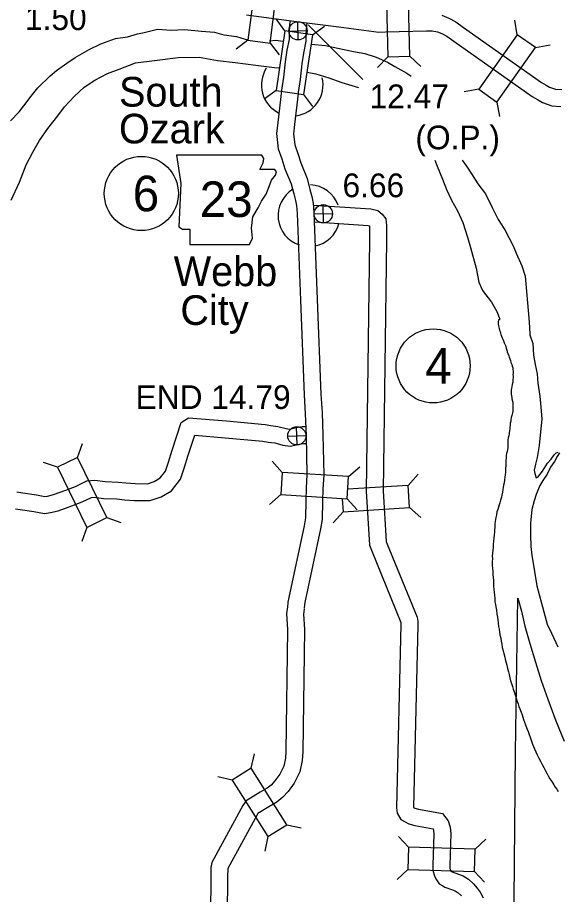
# Model space of a CAD drawing. Extents: x -939622 to -934245, y 1383184 to 1385301.
# Drawn here: x -936194.15 to -936165.29, y 1384595.29 to 1384642.12 of the extents above; entities that cross this region are included whole.
import ezdxf

# ---------------------------------------------------------------- set-up
doc = ezdxf.new("R2010")
doc.units = 0
for name, color, linetype in [('Level 10', 7, 'Continuous'), ('Level 15', 7, 'Continuous'), ('Level 2', 7, 'Continuous'), ('Level 20', 7, 'Continuous'), ('Level 21', 7, 'Continuous'), ('Level 24', 7, 'Continuous'), ('Level 25', 7, 'Continuous'), ('Level 26', 7, 'Continuous'), ('Level 27', 7, 'Continuous'), ('Level 9', 7, 'Continuous')]:
    doc.layers.add(name, color=color, linetype=linetype)

msp = doc.modelspace()

# ---------------------------------------------------------------- linework, layer by layer
at = {"layer": 'Level 10'}
for points in [[(-936179.574, 1384641.945), (-936179.6, 1384641.777), (-936179.63, 1384641.24), (-936179.628, 1384640.943), (-936179.745, 1384640.38), (-936179.836, 1384639.764), (-936179.928, 1384638.933), (-936180.04, 1384638.242), (-936180.044, 1384638.209)], [(-936178.681, 1384641.833), (-936178.703, 1384641.684), (-936178.73, 1384641.218), (-936178.727, 1384640.854), (-936178.858, 1384640.222), (-936178.944, 1384639.649), (-936179.036, 1384638.811), (-936179.148, 1384638.121), (-936179.153, 1384638.074)], [(-936180.044, 1384638.209), (-936180.231, 1384636.513), (-936180.304, 1384635.925), (-936180.21, 1384635.116), (-936180.026, 1384634.584), (-936179.852, 1384634.051), (-936179.521, 1384633.25), (-936179.385, 1384632.712), (-936179.287, 1384632.359), (-936179.233, 1384632.092), (-936179.201, 1384631.665), (-936179.02, 1384627.024), (-936178.824, 1384621.973), (-936178.77, 1384620.969), (-936178.719, 1384619.808), (-936178.679, 1384617.714), (-936178.725, 1384616.983), (-936178.742, 1384616.312), (-936178.761, 1384615.402), (-936178.833, 1384614.984), (-936179.647, 1384611.148), (-936179.695, 1384610.904), (-936179.716, 1384610.625)], [(-936179.153, 1384638.074), (-936179.337, 1384636.408), (-936179.398, 1384635.921), (-936179.327, 1384635.318), (-936179.172, 1384634.871), (-936179.007, 1384634.363), (-936178.664, 1384633.534), (-936178.515, 1384632.942), (-936178.411, 1384632.568), (-936178.34, 1384632.215), (-936178.302, 1384631.717), (-936178.121, 1384627.058), (-936177.925, 1384622.015), (-936177.871, 1384621.013), (-936177.819, 1384619.836), (-936177.778, 1384617.695), (-936177.826, 1384616.943), (-936177.842, 1384616.292), (-936177.863, 1384615.316), (-936177.949, 1384614.815), (-936178.765, 1384610.966), (-936178.801, 1384610.783), (-936178.818, 1384610.558)], [(-936178.31, 1384632.113), (-936175.265, 1384631.909), (-936174.891, 1384631.817), (-936174.663, 1384631.624), (-936174.468, 1384631.38), (-936174.427, 1384631.012), (-936174.429, 1384630.239), (-936174.606, 1384616.845), (-936174.438, 1384614.136), (-936174.387, 1384614.006), (-936172.789, 1384610.094), (-936172.741, 1384609.889), (-936172.758, 1384609.673), (-936172.98, 1384599.943), (-936172.902, 1384599.901), (-936172.709, 1384599.849), (-936171.433, 1384599.611), (-936171.131, 1384599.229), (-936171.016, 1384598.894), (-936170.99, 1384598.539), (-936171.042, 1384596.843), (-936171.04, 1384596.7), (-936171.015, 1384596.606), (-936170.993, 1384596.559), (-936170.984, 1384596.546), (-936170.908, 1384596.5), (-936170.573, 1384596.377), (-936170.335, 1384596.283), (-936170.049, 1384596.1), (-936169.768, 1384595.854), (-936169.584, 1384595.63), (-936169.419, 1384595.414), (-936169.25, 1384595.11)], [(-936178.264, 1384631.208), (-936175.404, 1384631.017), (-936175.331, 1384630.999), (-936175.327, 1384630.963), (-936175.329, 1384630.246), (-936175.506, 1384616.823), (-936175.327, 1384613.939), (-936175.223, 1384613.672), (-936173.649, 1384609.82), (-936173.657, 1384609.718), (-936173.881, 1384599.921), (-936173.861, 1384599.627), (-936173.663, 1384599.288), (-936173.236, 1384599.059), (-936172.908, 1384598.971), (-936171.932, 1384598.789), (-936171.905, 1384598.711), (-936171.891, 1384598.52), (-936171.942, 1384596.852), (-936171.939, 1384596.575), (-936171.863, 1384596.295), (-936171.784, 1384596.126), (-936171.614, 1384595.858), (-936171.414, 1384595.754), (-936171.3, 1384595.685), (-936170.893, 1384595.536), (-936170.747, 1384595.478), (-936170.59, 1384595.378), (-936170.416, 1384595.226)], [(-936194.178, 1384616.798), (-936193.853, 1384616.736), (-936193.131, 1384616.64), (-936192.681, 1384616.549), (-936192.547, 1384616.568), (-936192.229, 1384616.646), (-936191.555, 1384616.889), (-936191.055, 1384617.084), (-936190.442, 1384617.381), (-936190.022, 1384617.419), (-936189.466, 1384617.344), (-936188.773, 1384617.31), (-936188.363, 1384617.269), (-936187.857, 1384617.239), (-936187.197, 1384617.229), (-936186.847, 1384617.346), (-936186.517, 1384617.539), (-936186.244, 1384617.9), (-936186.077, 1384618.383), (-936185.879, 1384619.028), (-936185.393, 1384620.502), (-936185.014, 1384620.744), (-936182.969, 1384620.583), (-936180.904, 1384620.395), (-936180.598, 1384620.333), (-936180.231, 1384620.289), (-936179.791, 1384620.172), (-936179.608, 1384620.145), (-936179.251, 1384620.225), (-936178.938, 1384620.276), (-936178.769, 1384620.281)], [(-936194.246, 1384615.895), (-936193.996, 1384615.847), (-936193.279, 1384615.752), (-936192.71, 1384615.637), (-936192.377, 1384615.683), (-936191.968, 1384615.783), (-936191.239, 1384616.047), (-936190.695, 1384616.258), (-936190.197, 1384616.499), (-936190.041, 1384616.513), (-936189.549, 1384616.447), (-936188.839, 1384616.412), (-936188.434, 1384616.372), (-936187.891, 1384616.34), (-936187.058, 1384616.327), (-936186.473, 1384616.521), (-936185.907, 1384616.854), (-936185.441, 1384617.471), (-936185.222, 1384618.104), (-936185.021, 1384618.755), (-936184.672, 1384619.815), (-936183.045, 1384619.687), (-936181.035, 1384619.504), (-936180.742, 1384619.444), (-936180.401, 1384619.403), (-936179.972, 1384619.289), (-936179.574, 1384619.23), (-936179.08, 1384619.341), (-936178.852, 1384619.378), (-936178.706, 1384619.382)], [(-936179.712, 1384610.657), (-936179.765, 1384610.297), (-936179.708, 1384609.418), (-936179.797, 1384602.943), (-936179.819, 1384602.576), (-936179.917, 1384602.143), (-936180.129, 1384601.708), (-936180.387, 1384601.359), (-936180.584, 1384601.137), (-936180.797, 1384600.965), (-936181.179, 1384600.756), (-936181.918, 1384600.289), (-936182.105, 1384600.04), (-936183.753, 1384596.99), (-936183.809, 1384596.728), (-936183.817, 1384596.308), (-936183.893, 1384587.653)], [(-936178.822, 1384610.526), (-936178.86, 1384610.261), (-936178.807, 1384609.44), (-936178.897, 1384602.91), (-936178.925, 1384602.448), (-936179.063, 1384601.842), (-936179.357, 1384601.239), (-936179.688, 1384600.791), (-936179.96, 1384600.485), (-936180.294, 1384600.214), (-936180.722, 1384599.98), (-936181.298, 1384599.616), (-936181.345, 1384599.553), (-936182.9, 1384596.676), (-936182.911, 1384596.625), (-936182.917, 1384596.295), (-936182.993, 1384587.655)]]:
    msp.add_lwpolyline(points, dxfattribs=at)
at = {"layer": 'Level 15'}
for points in [[(-936181.909, 1384642.265), (-936179.115, 1384641.9), (-936176.963, 1384641.624), (-936174.826, 1384641.35), (-936174.48, 1384641.353), (-936172.286, 1384641.41), (-936171.989, 1384641.407), (-936171.705, 1384641.369), (-936171.468, 1384641.272), (-936171.195, 1384641.127), (-936170.817, 1384640.863), (-936166.635, 1384637.913), (-936166.36, 1384637.742), (-936166.086, 1384637.585), (-936165.579, 1384637.409), (-936165.099, 1384637.376)], [(-936171.472, 1384642.246), (-936171.086, 1384642.088), (-936170.724, 1384641.896), (-936170.3, 1384641.599), (-936166.138, 1384638.664), (-936165.898, 1384638.515), (-936165.711, 1384638.407), (-936165.398, 1384638.298), (-936165.05, 1384638.275)]]:
    msp.add_lwpolyline(points, dxfattribs=at)
at = {"layer": 'Level 2'}
msp.add_lwpolyline([(-936167.679, 1384587.249), (-936167.596, 1384594.993), (-936167.53, 1384602.899), (-936167.398, 1384611.117), (-936167.214, 1384610.422), (-936167.024, 1384609.617), (-936166.768, 1384608.688), (-936166.461, 1384607.705), (-936166.161, 1384606.713), (-936165.8, 1384605.724), (-936165.368, 1384604.569), (-936164.93, 1384603.475)], dxfattribs=at)
at = {"layer": 'Level 20'}
for p, q in [((-936179.857, 1384641.412), (-936180.329, 1384642.048)), ((-936167.435, 1384641.209), (-936167.57, 1384641.989)), ((-936178.381, 1384641.193), (-936177.745, 1384641.664)), ((-936179.857, 1384641.412), (-936180.329, 1384638.231)), ((-936178.381, 1384641.193), (-936179.857, 1384641.412)), ((-936178.381, 1384641.193), (-936178.854, 1384638.012)), ((-936181.828, 1384640.911), (-936182.456, 1384640.429)), ((-936180.65, 1384640.757), (-936180.167, 1384640.129)), ((-936166.465, 1384640.524), (-936165.684, 1384640.659)), ((-936174.356, 1384640.023), (-936174.901, 1384639.449)), ((-936173.168, 1384640.055), (-936172.594, 1384639.509)), ((-936180.329, 1384638.231), (-936180.965, 1384637.76)), ((-936180.329, 1384638.231), (-936178.854, 1384638.012)), ((-936169.489, 1384638.296), (-936170.27, 1384638.161)), ((-936178.854, 1384638.012), (-936178.382, 1384637.376)), ((-936168.519, 1384637.612), (-936168.384, 1384636.831)), ((-936190.934, 1384618.622), (-936190.674, 1384619.371)), ((-936192.003, 1384618.105), (-936192.751, 1384618.364)), ((-936180.006, 1384617.834), (-936180.53, 1384618.428)), ((-936176.449, 1384617.61), (-936175.855, 1384618.134)), ((-936173.262, 1384617.141), (-936172.738, 1384617.735)), ((-936173.262, 1384617.141), (-936176.517, 1384616.939)), ((-936173.188, 1384615.955), (-936173.262, 1384617.141)), ((-936180.08, 1384616.648), (-936180.675, 1384616.125)), ((-936176.787, 1384616.4), (-936176.746, 1384615.735)), ((-936176.523, 1384616.425), (-936176, 1384615.831)), ((-936176.746, 1384615.735), (-936173.188, 1384615.955)), ((-936173.188, 1384615.955), (-936172.595, 1384615.431)), ((-936189.38, 1384615.415), (-936188.632, 1384615.155)), ((-936176.746, 1384615.735), (-936177.27, 1384615.141)), ((-936190.449, 1384614.897), (-936190.709, 1384614.149)), ((-936181.661, 1384602.028), (-936181.487, 1384602.8)), ((-936182.665, 1384601.392), (-936183.437, 1384601.566)), ((-936179.756, 1384599.015), (-936178.983, 1384598.842)), ((-936180.76, 1384598.38), (-936180.934, 1384597.608)), ((-936173.245, 1384597.816), (-936173.788, 1384598.393)), ((-936169.683, 1384597.707), (-936169.106, 1384598.249)), ((-936173.282, 1384596.629), (-936173.859, 1384596.086)), ((-936169.719, 1384596.519), (-936169.177, 1384595.942))]:
    msp.add_line(p, q, dxfattribs=at)
for points in [[(-936180.65, 1384640.757), (-936180.188, 1384644.291), (-936181.366, 1384644.445), (-936181.828, 1384640.911)], [(-936173.168, 1384640.055), (-936173.261, 1384643.617), (-936174.449, 1384643.586), (-936174.356, 1384640.023)], [(-936167.435, 1384641.209), (-936169.489, 1384638.296), (-936168.519, 1384637.612), (-936166.465, 1384640.524)], [(-936189.38, 1384615.415), (-936190.934, 1384618.622), (-936192.003, 1384618.105), (-936190.449, 1384614.897)], [(-936176.449, 1384617.61), (-936180.006, 1384617.834), (-936180.08, 1384616.648), (-936176.523, 1384616.425)], [(-936182.665, 1384601.392), (-936180.76, 1384598.38), (-936179.756, 1384599.015), (-936181.661, 1384602.028)], [(-936169.683, 1384597.707), (-936173.245, 1384597.816), (-936173.282, 1384596.629), (-936169.719, 1384596.519)]]:
    msp.add_lwpolyline(points, close=True, dxfattribs=at)
at = {"layer": 'Level 21'}
msp.add_lwpolyline([(-936185.652, 1384634.778), (-936185.424, 1384633.255), (-936185.526, 1384630.946), (-936185.323, 1384630.819), (-936184.942, 1384630.819), (-936184.942, 1384630.007), (-936181.744, 1384630.007), (-936181.592, 1384630.337), (-936181.643, 1384630.87), (-936181.567, 1384631.479), (-936181.288, 1384631.961), (-936181.11, 1384632.316), (-936180.856, 1384632.697), (-936180.704, 1384633.103), (-936180.577, 1384633.433), (-936180.349, 1384633.712), (-936180.298, 1384633.89), (-936180.399, 1384634.017), (-936181.186, 1384634.017), (-936181.008, 1384634.372), (-936180.983, 1384634.6), (-936181.088, 1384634.776)], close=True, dxfattribs=at)
at = {"layer": 'Level 24'}
for centre, start, end in [((-936179.464, 1384638.519), 147.1054, 243.752), ((-936179.464, 1384638.519), 276.7854, 13.7629), ((-936178.567, 1384631.544), 19.9587, 87.1034), ((-936178.567, 1384631.544), 121.4345, 251.4033), ((-936178.567, 1384631.544), 281.2561, 345.1)]:
    msp.add_arc(centre, 1.65, start, end, dxfattribs=at)
at = {"layer": 'Level 25'}
msp.add_line((-936175.682, 1384638.813), (-936178.604, 1384641.735), dxfattribs=at)
at = {"layer": 'Level 26'}
for p, q in [((-936179.144, 1384640.926), (-936179.166, 1384641.902)), ((-936179.643, 1384641.403), (-936178.667, 1384641.425)), ((-936177.792, 1384631.156), (-936177.815, 1384632.132)), ((-936178.292, 1384631.633), (-936177.315, 1384631.655)), ((-936179.205, 1384619.297), (-936179.227, 1384620.273)), ((-936179.704, 1384619.774), (-936178.728, 1384619.796))]:
    msp.add_line(p, q, dxfattribs=at)
for centre in [(-936179.155, 1384641.414), (-936177.804, 1384631.644), (-936179.216, 1384619.785)]:
    msp.add_circle(centre, 0.488, dxfattribs=at)
at = {"layer": 'Level 27'}
for centre in [(-936187.527, 1384632.728), (-936171.931, 1384623.52)]:
    msp.add_circle(centre, 1.98, dxfattribs=at)
at = {"layer": 'Level 9'}
for points in [[(-936194.517, 1384636.604), (-936194.057, 1384637.095), (-936193.808, 1384637.404), (-936193.417, 1384637.92), (-936193.062, 1384638.372), (-936192.395, 1384639.01), (-936192.065, 1384639.301), (-936191.512, 1384639.687), (-936191.065, 1384639.995), (-936190.315, 1384640.426), (-936189.696, 1384640.716), (-936188.916, 1384641.011), (-936188.266, 1384641.099), (-936187.735, 1384641.257), (-936187.369, 1384641.328), (-936186.664, 1384641.495), (-936185.942, 1384641.454), (-936185.222, 1384641.488), (-936184.308, 1384641.395), (-936183.622, 1384641.343), (-936183.122, 1384641.203), (-936182.438, 1384641.114), (-936181.986, 1384640.972), (-936181.872, 1384640.953)], [(-936180.681, 1384640.882), (-936180.337, 1384640.911), (-936179.966, 1384640.871)], [(-936178.444, 1384640.708), (-936177.676, 1384640.636), (-936177.029, 1384640.497), (-936176.187, 1384640.308), (-936175.588, 1384640.211), (-936174.974, 1384640.017), (-936174.369, 1384639.748), (-936173.977, 1384639.507), (-936173.333, 1384639.159), (-936173.101, 1384638.999)], [(-936194.488, 1384632.369), (-936194.036, 1384633.338), (-936193.683, 1384634.259), (-936193.322, 1384634.943), (-936192.967, 1384635.555), (-936192.53, 1384636.19), (-936191.989, 1384636.883), (-936191.632, 1384637.347), (-936191.094, 1384637.926), (-936190.577, 1384638.399), (-936190.022, 1384638.779), (-936189.343, 1384639.135), (-936188.713, 1384639.364), (-936187.843, 1384639.705), (-936186.818, 1384639.837), (-936185.555, 1384639.993), (-936184.437, 1384640.014), (-936183.463, 1384639.831), (-936182.516, 1384639.715), (-936181.408, 1384639.574), (-936180.419, 1384639.451), (-936180.171, 1384639.43)], [(-936178.657, 1384639.21), (-936178.195, 1384639.118), (-936177.512, 1384638.903), (-936176.811, 1384638.658), (-936175.913, 1384638.394)], [(-936171.841, 1384634.513), (-936171.713, 1384634.193), (-936171.43, 1384633.496), (-936171.222, 1384632.945), (-936170.944, 1384632.374), (-936170.628, 1384631.802), (-936170.344, 1384631.183), (-936170.1, 1384630.398), (-936169.94, 1384629.839), (-936169.627, 1384628.739), (-936169.494, 1384627.994), (-936169.288, 1384627.555), (-936168.81, 1384626.923), (-936168.527, 1384626.429), (-936168.366, 1384626.008)], [(-936170.376, 1384634.501), (-936170.146, 1384634.192), (-936169.883, 1384633.78), (-936169.539, 1384633.238), (-936169.124, 1384632.709), (-936168.775, 1384631.984), (-936168.453, 1384631.334), (-936168.094, 1384630.778), (-936167.661, 1384629.935), (-936167.494, 1384629.532), (-936167.187, 1384628.862), (-936167.017, 1384628.318), (-936166.822, 1384626.07), (-936166.784, 1384625.593), (-936166.761, 1384625.181), (-936166.594, 1384624.718)], [(-936168.366, 1384626.008), (-936168.444, 1384625.963), (-936168.46, 1384625.879), (-936168.457, 1384625.81), (-936168.452, 1384625.756), (-936168.441, 1384625.668), (-936168.421, 1384625.587), (-936168.407, 1384625.515), (-936168.381, 1384625.424), (-936168.357, 1384625.352), (-936168.331, 1384625.273), (-936168.305, 1384625.192), (-936168.273, 1384625.11), (-936168.238, 1384625.011), (-936168.209, 1384624.941), (-936168.177, 1384624.851), (-936168.139, 1384624.76), (-936168.104, 1384624.676), (-936168.071, 1384624.618), (-936168.045, 1384624.549), (-936168.025, 1384624.468), (-936167.996, 1384624.359), (-936167.973, 1384624.278), (-936167.938, 1384624.175), (-936167.889, 1384624.051), (-936167.865, 1384623.982), (-936167.839, 1384623.9), (-936167.804, 1384623.81), (-936167.775, 1384623.704), (-936167.732, 1384623.596), (-936167.706, 1384623.508), (-936167.677, 1384623.409), (-936167.663, 1384623.318), (-936167.655, 1384623.234), (-936167.659, 1384623.132), (-936167.663, 1384623.051), (-936167.66, 1384622.973), (-936167.661, 1384622.886), (-936167.665, 1384622.804), (-936167.669, 1384622.729), (-936167.676, 1384622.648), (-936167.704, 1384622.519), (-936167.726, 1384622.426), (-936167.748, 1384622.321), (-936167.755, 1384622.234), (-936167.759, 1384622.135), (-936167.752, 1384622.015), (-936167.744, 1384621.927), (-936167.73, 1384621.834), (-936167.719, 1384621.753), (-936167.687, 1384621.629), (-936167.679, 1384621.578), (-936167.674, 1384621.482), (-936167.669, 1384621.395), (-936167.666, 1384621.313), (-936167.664, 1384621.232), (-936167.675, 1384621.106), (-936167.697, 1384621.016), (-936167.728, 1384620.863), (-936167.753, 1384620.758), (-936167.772, 1384620.665), (-936167.786, 1384620.563), (-936167.808, 1384620.455), (-936167.818, 1384620.359), (-936167.825, 1384620.251), (-936167.829, 1384620.164), (-936167.854, 1384620.056), (-936167.873, 1384619.972), (-936167.874, 1384619.884), (-936167.89, 1384619.788), (-936167.918, 1384619.686), (-936167.934, 1384619.563), (-936167.933, 1384619.452), (-936167.934, 1384619.338), (-936167.936, 1384619.158), (-936167.955, 1384619.032), (-936167.974, 1384618.957), (-936168.008, 1384618.846), (-936168.024, 1384618.729), (-936168.035, 1384618.602), (-936168.042, 1384618.473), (-936168.041, 1384618.308), (-936168.051, 1384618.185), (-936168.062, 1384618.062), (-936168.062, 1384617.995), (-936168.069, 1384617.932), (-936168.07, 1384617.839), (-936168.083, 1384617.71), (-936168.097, 1384617.584), (-936168.113, 1384617.437), (-936168.142, 1384617.275), (-936168.17, 1384617.146), (-936168.19, 1384617.032), (-936168.212, 1384616.912), (-936168.231, 1384616.777), (-936168.257, 1384616.615), (-936168.282, 1384616.507), (-936168.335, 1384616.345), (-936168.372, 1384616.213), (-936168.407, 1384616.093), (-936168.441, 1384615.979)], [(-936166.594, 1384624.718), (-936166.571, 1384624.093), (-936166.483, 1384623.595), (-936166.376, 1384623.102), (-936166.332, 1384622.594), (-936166.229, 1384621.906), (-936166.161, 1384621.113), (-936166.117, 1384620.668), (-936166.194, 1384620.001), (-936166.258, 1384619.275), (-936166.365, 1384618.635), (-936166.453, 1384618.266), (-936166.528, 1384617.96), (-936166.487, 1384617.767), (-936166.433, 1384617.551), (-936166.331, 1384617.569), (-936166.082, 1384617.895), (-936165.811, 1384618.327), (-936165.631, 1384618.54), (-936165.459, 1384618.768), (-936165.348, 1384618.879), (-936165.255, 1384618.921)], [(-936165.177, 1384618.878), (-936165.301, 1384618.674), (-936165.436, 1384618.422), (-936165.65, 1384618.114), (-936165.845, 1384617.742), (-936166.062, 1384617.406), (-936166.23, 1384617.139), (-936166.432, 1384616.656), (-936166.538, 1384616.314), (-936166.65, 1384615.848), (-936166.711, 1384615.296), (-936166.721, 1384615.122), (-936166.725, 1384614.503), (-936166.702, 1384613.869), (-936166.655, 1384613.412), (-936166.522, 1384612.544), (-936166.386, 1384611.778), (-936166.137, 1384610.846), (-936165.836, 1384609.731), (-936165.604, 1384609.241), (-936165.267, 1384608.513)], [(-936168.441, 1384615.979), (-936168.481, 1384615.85), (-936168.522, 1384615.721), (-936168.553, 1384615.565), (-936168.585, 1384615.415), (-936168.604, 1384615.319), (-936168.62, 1384615.202), (-936168.627, 1384615.103), (-936168.634, 1384615.004), (-936168.656, 1384614.652), (-936168.676, 1384614.487), (-936168.687, 1384614.325), (-936168.703, 1384614.181), (-936168.72, 1384613.989), (-936168.731, 1384613.827), (-936168.748, 1384613.673), (-936168.759, 1384613.511), (-936168.769, 1384613.355), (-936168.765, 1384613.211), (-936168.772, 1384613.075), (-936168.774, 1384612.88), (-936168.761, 1384612.699), (-936168.748, 1384612.558), (-936168.732, 1384612.377), (-936168.716, 1384612.221), (-936168.705, 1384612.059), (-936168.707, 1384611.902), (-936168.7, 1384611.749), (-936168.681, 1384611.571), (-936168.667, 1384611.433), (-936168.657, 1384611.282), (-936168.638, 1384611.099), (-936168.625, 1384610.912), (-936168.605, 1384610.783), (-936168.583, 1384610.644), (-936168.546, 1384610.467), (-936168.518, 1384610.259), (-936168.493, 1384610.108), (-936168.473, 1384609.949), (-936168.454, 1384609.795), (-936168.429, 1384609.603), (-936168.401, 1384609.455), (-936168.359, 1384609.166), (-936168.316, 1384608.973), (-936168.294, 1384608.814), (-936168.262, 1384608.651), (-936168.234, 1384608.485), (-936168.191, 1384608.311), (-936168.154, 1384608.157), (-936168.099, 1384607.973), (-936168.073, 1384607.852), (-936168.03, 1384607.669), (-936167.999, 1384607.542), (-936167.949, 1384607.364), (-936167.898, 1384607.174), (-936167.869, 1384607.036), (-936167.829, 1384606.867), (-936167.792, 1384606.707), (-936167.742, 1384606.55), (-936167.696, 1384606.403), (-936167.647, 1384606.261), (-936167.586, 1384606.077), (-936167.551, 1384605.956), (-936167.499, 1384605.769), (-936167.444, 1384605.606), (-936167.391, 1384605.47), (-936167.345, 1384605.338), (-936167.292, 1384605.202), (-936167.225, 1384605.027), (-936167.17, 1384604.882), (-936167.097, 1384604.641), (-936166.998, 1384604.357), (-936166.929, 1384604.158), (-936166.858, 1384603.989), (-936166.8, 1384603.826), (-936166.748, 1384603.687), (-936166.698, 1384603.533), (-936166.614, 1384603.322), (-936166.52, 1384603.078), (-936166.438, 1384602.905), (-936166.368, 1384602.751), (-936166.274, 1384602.564), (-936166.201, 1384602.41), (-936166.11, 1384602.235), (-936166.018, 1384602.068), (-936165.957, 1384601.963), (-936165.845, 1384601.727), (-936165.763, 1384601.585), (-936165.686, 1384601.464), (-936165.595, 1384601.316), (-936165.483, 1384601.149), (-936165.4, 1384601.028), (-936165.314, 1384600.907), (-936165.247, 1384600.792)]]:
    msp.add_lwpolyline(points, dxfattribs=at)

# ---------------------------------------------------------------- texts
at = {"layer": 'Level 21'}
msp.add_text('23', height=1.9008, dxfattribs=at).set_placement((-936184.406, 1384631.472))
at = {"layer": 'Level 24'}
for s, p in [('South', (-936188.721, 1384637.368)), ('Ozark', (-936188.724, 1384635.402)), ('Webb', (-936185.797, 1384627.78)), ('City', (-936185.442, 1384625.708))]:
    msp.add_text(s, height=1.584, dxfattribs=at).set_placement(p)
at = {"layer": 'Level 25'}
for s, p in [('1.50', (-936193.748, 1384641.455)), ('12.47', (-936175.331, 1384637.283)), ('(O.P.)', (-936172.88, 1384635.088)), ('6.66', (-936176.776, 1384632.529)), ('END 14.79', (-936187.836, 1384621.218))]:
    msp.add_text(s, height=1.2672, dxfattribs=at).set_placement(p)
at = {"layer": 'Level 27'}
for s, p in [('6', (-936187.987, 1384631.778)), ('4', (-936172.357, 1384622.569))]:
    msp.add_text(s, height=1.901, dxfattribs=at).set_placement(p)

doc.saveas('drawing.dxf')
